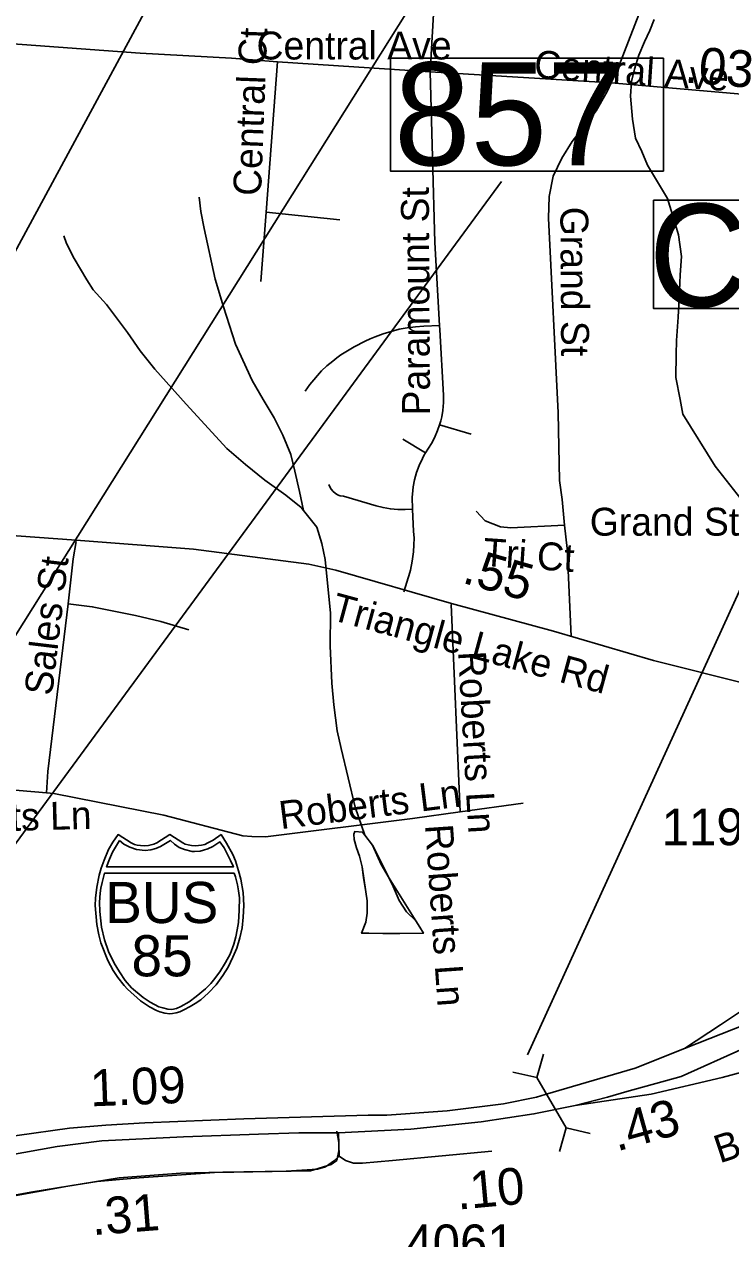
# Model space of a CAD drawing. Extents: x 1662474 to 1856135, y 779280 to 917889.
# Drawn here: x 1714240 to 1716644, y 801486 to 805619 of the extents above; entities that cross this region are included whole.
import ezdxf

# ---------------------------------------------------------------- set-up
doc = ezdxf.new("R2010")
doc.units = 0
for name, color, linetype in [('Exist Hydrographic Misc Water Feature', 7, 'Continuous'), ('Exist Road Non-System Type 51', 7, 'Continuous'), ('Exist Road Non-System Type 51 Label', 7, 'Continuous'), ('Exist Road Primary Interstate Divided Center Attributed', 7, 'Continuous'), ('Exist Road Primary Interstate Mileage Hundredths English Label', 7, 'Continuous'), ('Exist Road Primary Interstate Ramp 1 Lane Attributed', 7, 'Continuous'), ('Exist Road Primary Interstate Service Attributed', 7, 'Continuous'), ('Exist Road Primary Interstate Service Mileage Label', 7, 'Continuous'), ('Exist Road Primary Interstate Shield CELL', 7, 'Continuous'), ('Exist Road Primary Interstate Shield Number Label', 7, 'Continuous'), ('Exist Road Primary Interstate Structure Culvert CELL', 7, 'Continuous'), ('Exist Road Primary Interstate Structure Culvert Number Label', 7, 'Continuous'), ('Exist Road Primary US Structure Standard Bridge Number Label', 7, 'Continuous'), ('Exist Road Secondary Mileage Tenths English Label', 7, 'Continuous'), ('Exist Road Secondary Structure Standard Bridge Number Label', 7, 'Continuous'), ('Exist Road Secondary Type 51 Attributed', 7, 'Continuous'), ('Exist Road Secondary Type 51 Label', 7, 'Continuous'), ('Exist Road Secondary Type 51 Number Label', 7, 'Continuous')]:
    doc.layers.add(name, color=color, linetype=linetype)

msp = doc.modelspace()

# ---------------------------------------------------------------- linework, layer by layer
at = {"layer": 'Exist Hydrographic Misc Water Feature'}
for points in [[(1716384.1, 805634.9), (1716369.3, 805597.1), (1716350.6, 805559.4), (1716331.8, 805513.7), (1716316.9, 805466), (1716306.1, 805424.2), (1716303.2, 805374.2), (1716309.7, 805296), (1716320.5, 805231.7), (1716341.6, 805185.3), (1716360.8, 805138.9), (1716391.7, 805088.3), (1716428.7, 805025.5), (1716449.4, 804959), (1716466.3, 804902.7), (1716476.8, 804828.4), (1716471.7, 804766.5), (1716468.2, 804684.5), (1716465.2, 804622.5), (1716459.6, 804542.5), (1716458.6, 804494.5), (1716457.3, 804416.4), (1716471.9, 804342), (1716480.8, 804291.8), (1716591.5, 804115.6), (1716691.1, 803987.6)], [(1715189.8, 803964.3), (1715176.4, 804028.4), (1715161.1, 804098.6), (1715147.6, 804154.8), (1715120.2, 804221), (1715090.7, 804279.3), (1715053.4, 804341.7), (1715015.9, 804406.1), (1714959.1, 804530.7), (1714918.2, 804657.1), (1714889.2, 804751.4), (1714852.8, 804923.8), (1714841.3, 804981.9), (1714835.7, 805030)], [(1715189.8, 803964.3), (1715181.8, 803974.4), (1715130.3, 804016.9), (1715058.7, 804067.6), (1714993.2, 804120.2), (1714929.7, 804174.8), (1714791.1, 804326.2), (1714684.2, 804445.2), (1714634.9, 804507.7), (1714591.4, 804570.1), (1714520.2, 804664.9), (1714474.7, 804715.3), (1714453, 804749.6), (1714409.7, 804822), (1714384.1, 804872.2), (1714374.3, 804898.4)], [(1715399.5, 802860), (1715366.4, 802954.3), (1715318.2, 803154.9), (1715304.8, 803215), (1715293.6, 803303.1), (1715286.2, 803377.2), (1715281.5, 803503.3), (1715282.5, 803615.3), (1715264.3, 803797.6), (1715252.7, 803851.7), (1715235.3, 803907.9), (1715189.8, 803964.3)], [(1715514.2, 802524.8), (1715460.2, 802525.3), (1715412.2, 802525.8), (1715388.2, 802526), (1715402.6, 802563.9), (1715406.9, 802593.8), (1715407.4, 802635.8), (1715399.7, 802681.9), (1715394, 802714), (1715390.4, 802752), (1715380.7, 802788.2), (1715371, 802816.2), (1715363.2, 802844.4), (1715361.5, 802862.4), (1715365.5, 802872.3), (1715391.5, 802870.1), (1715399.5, 802860)], [(1715514.2, 802524.8), (1715460.2, 802525.3), (1715412.2, 802525.8), (1715388.2, 802526), (1715402.6, 802563.9), (1715406.9, 802593.8), (1715407.4, 802635.8), (1715390.4, 802752), (1715380.7, 802788.2), (1715371, 802816.2), (1715363.2, 802844.4), (1715361.5, 802862.4), (1715365.5, 802872.3), (1715391.5, 802870.1), (1715399.5, 802860)], [(1715399.5, 802860), (1715425.1, 802825.8), (1715454.5, 802759.4), (1715482.1, 802713.2), (1715495.9, 802685), (1715515.4, 802636.8), (1715541, 802598.6), (1715572.8, 802568.3), (1715586.5, 802546.1), (1715598.4, 802526), (1715518.2, 802524.8), (1715514.2, 802524.8)], [(1715399.5, 802860), (1715425.1, 802825.8), (1715482.1, 802713.2), (1715572.8, 802568.3), (1715586.5, 802546.1), (1715598.4, 802526), (1715518.2, 802524.8), (1715514.2, 802524.8)]]:
    msp.add_lwpolyline(points, dxfattribs=at)
at = {"layer": 'Exist Road Non-System Type 51'}
for p, q in [((1715641.1, 805800.6), (1715620.9, 805456.9)), ((1715102, 805490.7), (1715063.4, 804979.7)), ((1715102, 805490.7), (1715620.9, 805456.9)), ((1715620.9, 805456.9), (1716237.8, 805419)), ((1716237.8, 805419), (1716734, 805376.8)), ((1715063.4, 804979.7), (1715045.4, 804743.2)), ((1715063.4, 804979.7), (1715313.4, 804953.4)), ((1715653.5, 804255.2), (1715761.1, 804224.2)), ((1715528.2, 804206.9), (1715606, 804160.5)), ((1715692.4, 803644.5), (1715723, 802939.2)), ((1715723, 802939.2), (1715937.8, 802967.9))]:
    msp.add_line(p, q, dxfattribs=at)
for points in [[(1716367.1, 805751), (1716358.6, 805724), (1716255.4, 805455.5), (1716237.8, 805419)], [(1714016.5, 805568.9), (1714154.2, 805555.2), (1714634.4, 805520.9), (1714944.9, 805503.2), (1715102, 805490.7)], [(1715620.9, 805456.9), (1715636.9, 804876.2), (1715653.2, 804594.1)], [(1716237.8, 805419), (1716224.1, 805389.9), (1716186.2, 805324.5), (1716105.1, 805219.5), (1716068.9, 805162.6), (1716039.9, 805102.2), (1716025.9, 805033.2), (1716023.6, 804958.4), (1716057.4, 804296.2), (1716061.1, 804066.5), (1716070.8, 804002), (1716078.6, 803913.8)], [(1715196, 804370.8), (1715212.2, 804393), (1715251.4, 804439), (1715269.5, 804456.2), (1715289.6, 804472.9), (1715303.4, 804483.6), (1715317.8, 804493.9), (1715339.9, 804508), (1715362.6, 804521.4), (1715400.1, 804540.6), (1715417, 804548.4), (1715434.6, 804555.5), (1715461.4, 804565.2), (1715488.4, 804573.4), (1715515.9, 804580.7), (1715543.5, 804585.4), (1715571.9, 804589.6), (1715599.9, 804591.8), (1715653.2, 804594.1)], [(1715653.2, 804594.1), (1715654, 804579.4), (1715667.1, 804357.1), (1715667.1, 804331.9), (1715665, 804304.6), (1715660.9, 804282.9), (1715657.6, 804269.7), (1715653.5, 804255.2)], [(1715653.5, 804255.2), (1715646.6, 804236.1), (1715635.9, 804211.2), (1715625.6, 804191.8), (1715606, 804160.5)], [(1715606, 804160.5), (1715600.1, 804151.1), (1715595.1, 804141.6), (1715584.1, 804117.2), (1715575.2, 804093.6), (1715568.4, 804068.9), (1715563.8, 804044.8), (1715561.1, 804019.6), (1715560.6, 804009.1), (1715561.6, 803968.9)], [(1715276.6, 804053.2), (1715280, 804044.5), (1715285, 804036.4), (1715291.2, 804029), (1715298.6, 804022.7), (1715306.2, 804018), (1715315.1, 804014.6), (1715326.4, 804012.8), (1715437.5, 803979.7), (1715461.4, 803973.9), (1715486, 803969.7), (1715510.9, 803967.6), (1715535.9, 803967.4), (1715561.6, 803968.9)], [(1715561.6, 803968.9), (1715563.1, 803918.2), (1715565.2, 803893.9), (1715566.4, 803870.2), (1715565.9, 803846.9), (1715564.2, 803823.2), (1715559.8, 803792), (1715554, 803761.4), (1715552.1, 803753.4), (1715531.9, 803687.9)], [(1715777.6, 803962.1), (1715808.9, 803929.5), (1715860.4, 803908.9), (1715895.5, 803905.4), (1716078.6, 803913.8)], [(1716078.6, 803913.8), (1716087.1, 803835.1), (1716101, 803536.1)], [(1714416.5, 803858.9), (1714406.5, 803799.4), (1714389.1, 803646.6)], [(1714389.1, 803646.6), (1714320.4, 803076), (1714315.4, 803003.4)], [(1714389.1, 803646.6), (1714471.6, 803636.9), (1714618.1, 803607.5), (1714704.4, 803586.8), (1714800.5, 803558.7)], [(1714315.4, 803003.4), (1714222.8, 803011.4), (1714120.6, 803012.5), (1713786.9, 803008), (1713750.9, 803013.9), (1713731.8, 803023.8), (1713716.2, 803041.9)], [(1715723, 802939.2), (1715560.9, 802916.2), (1715060.9, 802853.4), (1715014.1, 802854.8), (1714983.6, 802856.9), (1714714.6, 802927.2), (1714340.4, 803001.5), (1714315.4, 803003.4)], [(1713789.5, 801535.8), (1713920.8, 801579.5), (1714067.6, 801607.7), (1714388.2, 801664.6), (1714488, 801680.7), (1714615.1, 801691.9), (1714887.2, 801711.2), (1715214, 801717.7), (1715284.4, 801739.4), (1715303.9, 801752.9), (1715310.9, 801785.1), (1715310.9, 801813.4), (1715304, 801852.6)]]:
    msp.add_lwpolyline(points, dxfattribs=at)
at = {"layer": 'Exist Road Primary Interstate Divided Center Attributed'}
for points in [[(1717368.9, 802668.4), (1717199.3, 802532.5), (1717008.4, 802396.3), (1716696.7, 802216.9), (1716486.7, 802133.2)], [(1716114.4, 801939.5), (1716224.3, 801968.2), (1716290.5, 801986.9), (1716475.8, 802038.5), (1716687.3, 802133.7), (1716915.1, 802249.9), (1716997.3, 802299.9), (1717066.7, 802348.6), (1717157.6, 802425), (1717221.8, 802479), (1717401.6, 802613.8)], [(1716486.7, 802133.2), (1716319.2, 802067), (1716013.2, 801976.9), (1715983.2, 801968.2), (1715870.8, 801945.7), (1715679.7, 801921.7), (1715473.7, 801907.1), (1715410.4, 801907.1), (1714986.8, 801893.7), (1714650.6, 801881), (1714517.9, 801872.2), (1714393.9, 801862.8), (1714215.5, 801837.2), (1714009.7, 801788.4)], [(1715309.2, 801846.4), (1715556, 801859.4), (1715795.4, 801883.5), (1715974.5, 801910.7), (1716114.4, 801939.5)], [(1713918.5, 801704.2), (1713981, 801722.8), (1714029.6, 801733.4), (1714114.6, 801755.4), (1714182, 801769.6), (1714351.5, 801800), (1714503.8, 801818.9), (1714781.4, 801832.7), (1715036.9, 801841.7), (1715174.7, 801846.4), (1715309.2, 801846.4)]]:
    msp.add_lwpolyline(points, dxfattribs=at)
at = {"layer": 'Exist Road Primary Interstate Ramp 1 Lane Attributed'}
for points in [[(1717200.8, 802932.2), (1717157.2, 802904.4), (1717054, 802727.9), (1716974.7, 802588.1), (1716931, 802530), (1716865.4, 802443.4), (1716811.7, 802380.8), (1716755.1, 802324.1), (1716698.4, 802273.4), (1716609, 802213.7), (1716486.7, 802133.2)], [(1716114.4, 801939.5), (1716373.4, 801978.1), (1716614.9, 802034.7), (1716859.4, 802100.4), (1717100.9, 802172), (1717291.7, 802228.7), (1717408, 802265.8), (1717452.7, 802287.6), (1717512.2, 802317.3), (1717560.8, 802357)]]:
    msp.add_lwpolyline(points, dxfattribs=at)
at = {"layer": 'Exist Road Primary Interstate Service Attributed'}
msp.add_line((1715311.7, 801766.7), (1715309.2, 801846.4), dxfattribs=at)
for points in [[(1715311.7, 801766.7), (1715295.5, 801753), (1715265.6, 801730.6), (1715238.2, 801723.2), (1715131.2, 801715.7), (1714915.8, 801713.2), (1714771.4, 801709.5), (1714562.9, 801693.3), (1714269.2, 801646), (1714086.8, 801612.4), (1713856.5, 801558.9), (1713791.8, 801534)], [(1715831.6, 801783.9), (1715493.4, 801753), (1715391.3, 801743.1), (1715360.2, 801743.1), (1715332.8, 801753), (1715311.7, 801766.7)]]:
    msp.add_lwpolyline(points, dxfattribs=at)
at = {"layer": 'Exist Road Primary Interstate Shield CELL'}
for points in [[(1714734.9, 802251.4), (1714744.4, 802252.3), (1714757.1, 802254.8), (1714769.5, 802258.9), (1714783.6, 802265.1), (1714804.4, 802276.7), (1714821.2, 802286.5), (1714840.5, 802299.5), (1714866.6, 802323.2), (1714892.7, 802350.6), (1714915.7, 802381.7), (1714933.9, 802410.7), (1714950, 802443.8), (1714963.4, 802474.7), (1714974.1, 802510.1), (1714981.2, 802544.3), (1714984.7, 802580), (1714987.1, 802619.6), (1714984.4, 802664.1), (1714976.7, 802709.7), (1714969.4, 802738), (1714958.4, 802772), (1714949.4, 802793.6), (1714928.5, 802832.1), (1714909.8, 802861.7), (1714882.6, 802842.5), (1714864.8, 802833.1), (1714854, 802828.2), (1714842.8, 802826), (1714822.3, 802823.5), (1714809.4, 802824.1), (1714797.5, 802826.8), (1714787.4, 802829), (1714779.1, 802833.1), (1714734.9, 802861.7), (1714690.6, 802833.1), (1714681.3, 802828.8), (1714671.8, 802826.8), (1714662.7, 802824.3), (1714647.5, 802823.5), (1714636, 802823.9), (1714624.1, 802826), (1714614.7, 802828), (1714604.2, 802833.1), (1714559.1, 802861.7), (1714541.4, 802836), (1714526.9, 802810.5), (1714511.5, 802774.6), (1714502, 802746.8), (1714495.2, 802723.9), (1714486.8, 802682), (1714482.5, 802645.4), (1714481.8, 802619.6), (1714486.5, 802555), (1714493.5, 802520.7), (1714500.8, 802492.9), (1714524.6, 802432.9), (1714542.6, 802399.2), (1714558, 802375.1), (1714579.6, 802347.9), (1714591.3, 802335), (1714636.1, 802295.8), (1714666, 802275.3), (1714689.9, 802262.4), (1714701.1, 802258.2), (1714718.7, 802253.3)], [(1714564.5, 802840.9), (1714553.5, 802824), (1714540.8, 802801.2), (1714530.6, 802777.5), (1714520.3, 802751.3), (1714951.8, 802751.2), (1714941.8, 802773.6), (1714931, 802796.1), (1714919.8, 802816.7), (1714906.1, 802836.6), (1714881.9, 802821.3), (1714864.3, 802813), (1714850.1, 802808.1), (1714838.1, 802805.4), (1714819.5, 802804), (1714811.2, 802804.4), (1714785.2, 802810.3), (1714767.7, 802817.5), (1714751, 802828.6), (1714737.5, 802841.4), (1714703.3, 802820.7), (1714688.1, 802814), (1714670.7, 802809.5), (1714651.6, 802807.1), (1714622.1, 802810.3), (1714599.1, 802818.3), (1714579.2, 802828.6)], [(1714954.4, 802729.9), (1714959, 802717.7), (1714965.4, 802690.6), (1714968.7, 802669.8), (1714972.1, 802645.8), (1714970.9, 802604.7), (1714969, 802562.1), (1714965, 802536.9), (1714959.8, 802514), (1714952.7, 802488.5), (1714941.1, 802454.7), (1714925.2, 802426), (1714905.3, 802394.2), (1714883.9, 802366.3), (1714874.5, 802354.8), (1714856.8, 802336.1), (1714824.6, 802310.2), (1714801.1, 802292.6), (1714772.9, 802276), (1714758.6, 802269.6), (1714741.9, 802266.1), (1714728.2, 802267.1), (1714711.6, 802271.5), (1714698.1, 802275.2), (1714668.7, 802291.1), (1714644.9, 802307), (1714605.1, 802339.7), (1714583.6, 802364.8), (1714563.6, 802394.2), (1714545.7, 802424.3), (1714526.6, 802463.9), (1714513.2, 802503.8), (1714503.4, 802546.9), (1714496.8, 802599.6), (1714496.1, 802631.6), (1714498, 802662.5), (1714501, 802678.6), (1714504.9, 802698.7), (1714512.7, 802729.7)]]:
    msp.add_lwpolyline(points, close=True, dxfattribs=at)
at = {"layer": 'Exist Road Primary Interstate Structure Culvert CELL'}
for p, q in [((1716007, 802114.4), (1715983.9, 802034.4)), ((1715902.8, 802053.1), (1715983.9, 802034.4)), ((1715983.9, 802034.4), (1716084.5, 801863.4)), ((1716061.4, 801783.3), (1716084.5, 801863.4)), ((1716165.6, 801844.6), (1716084.5, 801863.4))]:
    msp.add_line(p, q, dxfattribs=at)
at = {"layer": 'Exist Road Primary Interstate Structure Culvert Number Label'}
msp.add_line((1715953, 802111.5), (1717101.4, 804628.3), dxfattribs=at)
msp.add_lwpolyline([(1716381.3, 805020.4), (1717679.1, 805020.4), (1717679.1, 804651.7), (1716381.3, 804651.7)], close=True, dxfattribs=at)
at = {"layer": 'Exist Road Primary US Structure Standard Bridge Number Label'}
for p, q in [((1712463.9, 800761), (1716241.1, 806773)), ((1712420.6, 800394.1), (1715864.4, 805083.3))]:
    msp.add_line(p, q, dxfattribs=at)
msp.add_lwpolyline([(1715486, 805503.2), (1716415, 805503.2), (1716415, 805119.1), (1715486, 805119.1)], close=True, dxfattribs=at)
at = {"layer": 'Exist Road Secondary Structure Standard Bridge Number Label'}
msp.add_line((1713261.4, 803095.2), (1715012.8, 806331.1), dxfattribs=at)
at = {"layer": 'Exist Road Secondary Type 51 Attributed'}
msp.add_lwpolyline([(1716803.4, 803346.2), (1716711.2, 803370.6), (1716381.1, 803454.1), (1716040.6, 803554), (1715693.9, 803647.7), (1715300.5, 803761), (1715208.4, 803781.4), (1714816.2, 803832.5), (1714417.1, 803863.7), (1714009.1, 803893.1), (1713810.8, 803901.7)], dxfattribs=at)

# ---------------------------------------------------------------- texts
at = {"layer": 'Exist Road Non-System Type 51 Label'}
for s, rotation, p in [('Central Ct', 87.8223, (1715045.5, 805033.5)), ('Central Ave', 356.148, (1715972.9, 805436.1)), ('Paramount St', 90.3271, (1715621.1, 804287.9)), ('Grand St', 270.3525, (1716064.3, 804997.5)), ('Tri Ct', 356.148, (1715799.1, 803776.1)), ('Sales St', 83.1467, (1714334.4, 803331.8)), ('Roberts Ln', 273.2819, (1715716.1, 803483.7)), ('Roberts Ln', 7.1666, (1715113.2, 802879.7)), ('Roberts Ln', 1.5088, (1713848.9, 802864.8)), ('Roberts Ln', 273.9886, (1715603.8, 802894))]:
    msp.add_text(s, height=95, rotation=rotation, dxfattribs=at).set_placement(p)
for s, p in [('Central Ave', (1715030.5, 805498.9)), ('Grand St', (1716164.6, 803878.6))]:
    msp.add_text(s, height=95, dxfattribs=at).set_placement(p)
at = {"layer": 'Exist Road Primary Interstate Mileage Hundredths English Label'}
for s, rotation, p in [('1.09', 2.1601, (1714466.2, 801936.6)), ('.43', 15.5715, (1716256.6, 801782.8))]:
    msp.add_text(s, height=125, rotation=rotation, dxfattribs=at).set_placement(p)
at = {"layer": 'Exist Road Primary Interstate Service Mileage Label'}
for s, rotation, p in [('.10', 5.2097, (1715715.6, 801585.2)), ('.31', 4.4379, (1714472.6, 801498.2))]:
    msp.add_text(s, height=125, rotation=rotation, dxfattribs=at).set_placement(p)
at = {"layer": 'Exist Road Primary Interstate Shield Number Label'}
for s, p in [('BUS', (1714515.5, 802560.4)), ('85', (1714604.8, 802379.1))]:
    msp.add_text(s, height=140, dxfattribs=at).set_placement(p)
at = {"layer": 'Exist Road Primary Interstate Structure Culvert Number Label'}
msp.add_text('C186', height=350, dxfattribs=at).set_placement((1716365.2, 804657.8))
at = {"layer": 'Exist Road Primary US Structure Standard Bridge Number Label'}
msp.add_text('857', height=350, dxfattribs=at).set_placement((1715498.5, 805138.9))
at = {"layer": 'Exist Road Secondary Mileage Tenths English Label'}
for s, rotation, p in [('.03', 355.3688, (1716485.4, 805420.8)), ('.55', 343.9372, (1715726.6, 803719.3))]:
    msp.add_text(s, height=125, rotation=rotation, dxfattribs=at).set_placement(p)
at = {"layer": 'Exist Road Secondary Type 51 Label'}
for s, rotation, p in [('Triangle Lake Rd', 344.763, (1715279.2, 803593.7)), ('Baldwin Ave', 18.1957, (1716606.7, 801742.2))]:
    msp.add_text(s, height=95, rotation=rotation, dxfattribs=at).set_placement(p)
at = {"layer": 'Exist Road Secondary Type 51 Number Label'}
for s, p in [('1193', (1716409.5, 802825.2)), ('4061', (1715536.9, 801409.7))]:
    msp.add_text(s, height=125, dxfattribs=at).set_placement(p)

doc.saveas('drawing.dxf')
